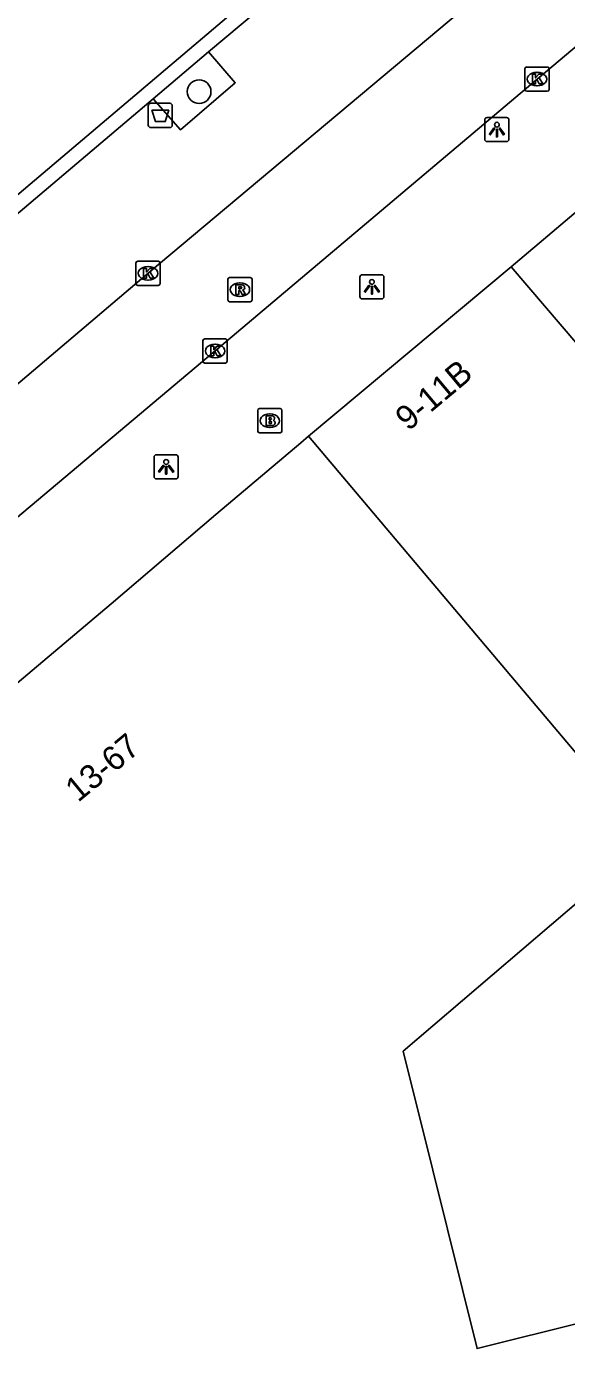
# Model space of a CAD drawing. Extents: x 161087 to 161922, y 382574 to 383873.
# Drawn here: x 161714.2 to 161736.5, y 382865.8 to 382920.4 of the extents above; entities that cross this region are included whole.
import ezdxf

# ---------------------------------------------------------------- set-up
doc = ezdxf.new("R2010")
doc.units = 0
for name, color, linetype in [('IMGEO_Afvalbak', 7, 'Continuous'), ('IMGEO_Boom', 7, 'Continuous'), ('IMGEO_Brandkraan', 7, 'Continuous'), ('IMGEO_Fietspad_gesloten', 7, 'Continuous'), ('IMGEO_Kolk', 7, 'Continuous'), ('IMGEO_Lichtpunt', 7, 'Continuous'), ('IMGEO_Muur', 7, 'Continuous'), ('IMGEO_Pand', 7, 'Continuous'), ('IMGEO_Pand_nummerreeks', 7, 'Continuous'), ('IMGEO_Rioolput', 7, 'Continuous'), ('IMGEO_Voetpad_open', 7, 'Continuous')]:
    doc.layers.add(name, color=color, linetype=linetype)

msp = doc.modelspace()

# ---------------------------------------------------------------- linework, layer by layer
at = {"layer": 'IMGEO_Afvalbak'}
for p, q in [((161719.293, 382917.203), (161720.083, 382917.203)), ((161720.083, 382917.203), (161719.293, 382917.203)), ((161719.193, 382916.303), (161719.193, 382917.103)), ((161719.193, 382917.103), (161719.193, 382916.303)), ((161720.183, 382917.103), (161720.183, 382916.303)), ((161720.183, 382916.303), (161720.183, 382917.103)), ((161720.083, 382916.203), (161719.293, 382916.203)), ((161719.293, 382916.203), (161720.083, 382916.203))]:
    msp.add_line(p, q, dxfattribs=at)
msp.add_lwpolyline([(161719.336, 382916.917), (161720.04, 382916.917), (161719.891, 382916.447), (161719.485, 382916.447), (161719.336, 382916.917)], dxfattribs=at)
for centre, start, end in [((161719.293, 382917.103), 90, 180), ((161719.293, 382917.103), 90, 180), ((161720.083, 382917.103), 0, 90), ((161720.083, 382917.103), 360, 90), ((161719.293, 382916.303), 180, 270), ((161719.293, 382916.303), 180, 270), ((161720.083, 382916.303), 270, 0), ((161720.083, 382916.303), 270, 0)]:
    msp.add_arc(centre, 0.1, start, end, dxfattribs=at)
at = {"layer": 'IMGEO_Boom'}
msp.add_circle((161721.292, 382917.685), 0.489, dxfattribs=at)
at = {"layer": 'IMGEO_Brandkraan'}
for p, q in [((161723.787, 382904.596), (161724.639, 382904.596)), ((161723.712, 382903.67), (161723.712, 382904.522)), ((161724.2, 382904.376), (161724.225, 382904.376)), ((161724.713, 382904.522), (161724.713, 382903.67)), ((161724.639, 382903.596), (161723.787, 382903.596)), ((161724.223, 382903.816), (161724.198, 382903.816))]:
    msp.add_line(p, q, dxfattribs=at)
for points in [[(161723.787, 382904.596), (161724.639, 382904.596)], [(161723.712, 382903.67), (161723.712, 382904.522)], [(161724.06, 382904.296), (161724.06, 382903.896), (161724.273, 382903.896)], [(161724.291, 382904.296), (161724.06, 382904.296)], [(161724.239, 382904.215), (161724.185, 382904.215), (161724.185, 382904.139)], [(161724.185, 382904.139), (161724.238, 382904.139)], [(161724.247, 382904.063), (161724.185, 382904.063), (161724.185, 382903.982)], [(161724.713, 382904.522), (161724.713, 382903.67)], [(161724.639, 382903.596), (161723.787, 382903.596)], [(161724.185, 382903.982), (161724.247, 382903.982)]]:
    msp.add_lwpolyline(points, dxfattribs=at)
for centre, radius, start, end in [((161723.789, 382904.52), 0.0765, 91.552, 178.448), ((161723.789, 382904.52), 0.0765, 91.552, 178.448), ((161724.637, 382904.52), 0.0765, 1.552, 88.448), ((161724.637, 382904.52), 0.0765, 1.552, 88.448), ((161724.24, 382904.177), 0.0379, 267.8285, 90.9355), ((161724.248, 382904.022), 0.0404, 269.8759, 90.5077), ((161724.295, 382904.151), 0.145, 59.4692, 91.5367), ((161724.32, 382904.198), 0.0922, 285.5137, 58.1501), ((161724.325, 382904.006), 0.105, 301.3115, 78.989), ((161723.789, 382903.672), 0.0765, 181.552, 268.448), ((161723.789, 382903.672), 0.0765, 181.552, 268.448), ((161724.279, 382904.147), 0.251, 268.6676, 293.5347), ((161724.637, 382903.672), 0.0765, 271.552, 358.448), ((161724.637, 382903.672), 0.0765, 271.552, 358.448)]:
    msp.add_arc(centre, radius, start, end, dxfattribs=at)
for centre, major_axis, ratio, start_param, end_param in [((161724.199, 382904.096), (-0.387, 0.002), 0.722429, 4.712389, 7.853982), ((161724.224, 382904.096), (-0.39, 0.002), 0.717154, 1.570796, 4.712389)]:
    msp.add_ellipse(centre, major_axis=major_axis, ratio=ratio, start_param=start_param, end_param=end_param, dxfattribs=at)
at = {"layer": 'IMGEO_Fietspad_gesloten'}
for points in [[(161738.884, 382926.708), (161732.555, 382921.395), (161719.18, 382910.184), (161712.974, 382904.937)], [(161699.217, 382887.862), (161707.791, 382895.076), (161721.95, 382906.976), (161735.249, 382918.203), (161742.366, 382924.182)]]:
    msp.add_lwpolyline(points, dxfattribs=at)
at = {"layer": 'IMGEO_Kolk'}
for p, q in [((161734.748, 382917.777), (161734.748, 382918.629)), ((161734.823, 382918.703), (161735.675, 382918.703)), ((161735.236, 382918.483), (161735.261, 382918.483)), ((161735.749, 382918.629), (161735.749, 382917.777)), ((161735.675, 382917.703), (161734.823, 382917.703)), ((161735.259, 382917.923), (161735.234, 382917.923)), ((161718.679, 382909.758), (161718.679, 382910.61)), ((161718.754, 382910.684), (161719.606, 382910.684)), ((161719.68, 382910.61), (161719.68, 382909.758)), ((161719.167, 382910.464), (161719.192, 382910.464)), ((161719.606, 382909.684), (161718.754, 382909.684)), ((161719.19, 382909.904), (161719.165, 382909.904)), ((161721.449, 382906.55), (161721.449, 382907.402)), ((161721.524, 382907.476), (161722.376, 382907.476)), ((161722.45, 382907.402), (161722.45, 382906.55)), ((161721.937, 382907.256), (161721.962, 382907.256)), ((161722.376, 382906.476), (161721.524, 382906.476)), ((161721.96, 382906.696), (161721.935, 382906.696))]:
    msp.add_line(p, q, dxfattribs=at)
for points in [[(161734.748, 382917.777), (161734.748, 382918.629)], [(161734.823, 382918.703), (161735.675, 382918.703)], [(161735.069, 382918.403), (161735.192, 382918.403), (161735.192, 382918.252), (161735.322, 382918.403), (161735.486, 382918.403), (161735.34, 382918.252), (161735.493, 382918.003), (161735.341, 382918.003), (161735.256, 382918.167), (161735.192, 382918.1), (161735.192, 382918.003), (161735.069, 382918.003), (161735.069, 382918.403)], [(161735.749, 382918.629), (161735.749, 382917.777)], [(161735.675, 382917.703), (161734.823, 382917.703)], [(161718.679, 382909.758), (161718.679, 382910.61)], [(161718.754, 382910.684), (161719.606, 382910.684)], [(161719.68, 382910.61), (161719.68, 382909.758)], [(161719, 382910.384), (161719.123, 382910.384), (161719.123, 382910.233), (161719.253, 382910.384), (161719.417, 382910.384), (161719.271, 382910.233), (161719.424, 382909.984), (161719.272, 382909.984), (161719.187, 382910.148), (161719.123, 382910.081), (161719.123, 382909.984), (161719, 382909.984), (161719, 382910.384)], [(161719.606, 382909.684), (161718.754, 382909.684)], [(161721.449, 382906.55), (161721.449, 382907.402)], [(161721.524, 382907.476), (161722.376, 382907.476)], [(161722.45, 382907.402), (161722.45, 382906.55)], [(161721.77, 382907.176), (161721.893, 382907.176), (161721.893, 382907.025), (161722.023, 382907.176), (161722.187, 382907.176), (161722.041, 382907.025), (161722.194, 382906.776), (161722.042, 382906.776), (161721.957, 382906.94), (161721.893, 382906.873), (161721.893, 382906.776), (161721.77, 382906.776), (161721.77, 382907.176)], [(161722.376, 382906.476), (161721.524, 382906.476)]]:
    msp.add_lwpolyline(points, dxfattribs=at)
for centre, start, end in [((161734.825, 382918.627), 91.552, 178.448), ((161734.825, 382918.627), 91.552, 178.448), ((161735.673, 382918.627), 1.552, 88.448), ((161735.673, 382918.627), 1.552, 88.448), ((161734.825, 382917.779), 181.552, 268.448), ((161734.825, 382917.779), 181.552, 268.448), ((161735.673, 382917.779), 271.552, 358.448), ((161735.673, 382917.779), 271.552, 358.448), ((161718.756, 382910.608), 91.552, 178.448), ((161718.756, 382910.608), 91.552, 178.448), ((161719.604, 382910.608), 1.552, 88.448), ((161719.604, 382910.608), 1.552, 88.448), ((161718.756, 382909.76), 181.552, 268.448), ((161718.756, 382909.76), 181.552, 268.448), ((161719.604, 382909.76), 271.552, 358.448), ((161719.604, 382909.76), 271.552, 358.448), ((161721.526, 382907.4), 91.552, 178.448), ((161721.526, 382907.4), 91.552, 178.448), ((161722.374, 382907.4), 1.552, 88.448), ((161722.374, 382907.4), 1.552, 88.448), ((161721.526, 382906.552), 181.552, 268.448), ((161721.526, 382906.552), 181.552, 268.448), ((161722.374, 382906.552), 271.552, 358.448), ((161722.374, 382906.552), 271.552, 358.448)]:
    msp.add_arc(centre, 0.0765, start, end, dxfattribs=at)
for centre, major_axis, ratio, start_param, end_param in [((161735.235, 382918.203), (-0.387, 0.002), 0.722429, 4.712389, 7.853982), ((161735.26, 382918.203), (-0.39, 0.002), 0.717154, 1.570796, 4.712389), ((161719.166, 382910.184), (-0.387, 0.002), 0.722429, 4.712389, 7.853982), ((161719.191, 382910.184), (-0.39, 0.002), 0.717154, 1.570796, 4.712389), ((161721.936, 382906.976), (-0.387, 0.002), 0.722429, 4.712389, 7.853982), ((161721.961, 382906.976), (-0.39, 0.002), 0.717154, 1.570796, 4.712389)]:
    msp.add_ellipse(centre, major_axis=major_axis, ratio=ratio, start_param=start_param, end_param=end_param, dxfattribs=at)
at = {"layer": 'IMGEO_Lichtpunt'}
for p, q in [((161733.995, 382916.617), (161733.187, 382916.617)), ((161733.995, 382916.617), (161733.187, 382916.617)), ((161733.093, 382916.522), (161733.093, 382915.715)), ((161733.093, 382916.522), (161733.093, 382915.715)), ((161734.089, 382915.715), (161734.089, 382916.522)), ((161734.089, 382915.715), (161734.089, 382916.522)), ((161733.187, 382915.621), (161733.995, 382915.621)), ((161733.187, 382915.621), (161733.995, 382915.621)), ((161727.93, 382910.03), (161727.93, 382909.223)), ((161727.93, 382910.03), (161727.93, 382909.223)), ((161728.832, 382910.125), (161728.024, 382910.125)), ((161728.832, 382910.125), (161728.024, 382910.125)), ((161728.926, 382909.223), (161728.926, 382910.03)), ((161728.926, 382909.223), (161728.926, 382910.03)), ((161728.024, 382909.129), (161728.832, 382909.129)), ((161728.024, 382909.129), (161728.832, 382909.129)), ((161719.429, 382902.596), (161719.429, 382901.789)), ((161719.429, 382902.596), (161719.429, 382901.789)), ((161720.331, 382902.691), (161719.523, 382902.691)), ((161720.331, 382902.691), (161719.523, 382902.691)), ((161720.425, 382901.789), (161720.425, 382902.596)), ((161720.425, 382901.789), (161720.425, 382902.596)), ((161719.523, 382901.695), (161720.331, 382901.695)), ((161719.523, 382901.695), (161720.331, 382901.695))]:
    msp.add_line(p, q, dxfattribs=at)
for points in [[(161733.467, 382916.186), (161733.506, 382916.158), (161733.318, 382915.896), (161733.28, 382915.923), (161733.467, 382916.186)], [(161733.569, 382916.138), (161733.616, 382916.138), (161733.616, 382915.816), (161733.569, 382915.816), (161733.569, 382916.138)], [(161733.679, 382916.158), (161733.717, 382916.185), (161733.904, 382915.923), (161733.865, 382915.895), (161733.679, 382916.158)], [(161728.304, 382909.694), (161728.343, 382909.666), (161728.155, 382909.404), (161728.117, 382909.431), (161728.304, 382909.694)], [(161728.406, 382909.646), (161728.453, 382909.646), (161728.453, 382909.324), (161728.406, 382909.324), (161728.406, 382909.646)], [(161728.516, 382909.666), (161728.554, 382909.693), (161728.741, 382909.431), (161728.702, 382909.403), (161728.516, 382909.666)], [(161719.803, 382902.26), (161719.842, 382902.232), (161719.654, 382901.97), (161719.616, 382901.997), (161719.803, 382902.26)], [(161719.905, 382902.212), (161719.952, 382902.212), (161719.952, 382901.89), (161719.905, 382901.89), (161719.905, 382902.212)], [(161720.015, 382902.232), (161720.053, 382902.259), (161720.24, 382901.997), (161720.201, 382901.969), (161720.015, 382902.232)]]:
    msp.add_lwpolyline(points, dxfattribs=at)
for centre in [(161733.592, 382916.32), (161728.429, 382909.828), (161719.928, 382902.394)]:
    msp.add_circle(centre, 0.0994, dxfattribs=at)
for centre, start, end in [((161733.187, 382916.522), 90, 180), ((161733.187, 382916.522), 90, 180), ((161733.995, 382916.522), 0, 90), ((161733.995, 382916.522), 0, 90), ((161733.187, 382915.715), 180, 270), ((161733.187, 382915.715), 180, 270), ((161733.995, 382915.715), 270, 0), ((161733.995, 382915.715), 270, 360), ((161728.024, 382910.03), 90, 180), ((161728.024, 382910.03), 90, 180), ((161728.832, 382910.03), 0, 90), ((161728.832, 382910.03), 0, 90), ((161728.024, 382909.223), 180, 270), ((161728.024, 382909.223), 180, 270), ((161728.832, 382909.223), 270, 0), ((161728.832, 382909.223), 270, 360), ((161719.523, 382902.596), 90, 180), ((161719.523, 382902.596), 90, 180), ((161720.331, 382902.596), 0, 90), ((161720.331, 382902.596), 0, 90), ((161719.523, 382901.789), 180, 270), ((161719.523, 382901.789), 180, 270), ((161720.331, 382901.789), 270, 0), ((161720.331, 382901.789), 270, 360)]:
    msp.add_arc(centre, 0.0946, start, end, dxfattribs=at)
at = {"layer": 'IMGEO_Muur'}
for points in [[(161692.813, 382901.743), (161694.905, 382897.444), (161724.049, 382922.13), (161735.799, 382926.263), (161738.292, 382928.48), (161779.031, 383002.768), (161780.109, 383012.719)], [(161780.109, 383012.719), (161780.48, 383012.423), (161779.559, 383002.535), (161764.889, 382975.647), (161749.772, 382948.32), (161739.114, 382928.366), (161739.061, 382928.267), (161736.217, 382925.716), (161724.38, 382921.606), (161721.683, 382919.323)], [(161721.683, 382919.323), (161719.394, 382917.386)], [(161719.394, 382917.386), (161698.579, 382899.768)]]:
    msp.add_lwpolyline(points, dxfattribs=at)
at = {"layer": 'IMGEO_Pand'}
for points in [[(161743.372, 382917.1), (161742.833, 382917.756), (161734.176, 382910.454)], [(161734.176, 382910.454), (161725.815, 382903.455)], [(161734.176, 382910.454), (161749.325, 382892.73)], [(161725.815, 382903.455), (161725.492, 382903.185), (161721.975, 382900.229), (161717.655, 382896.535), (161713.332, 382892.892), (161709.261, 382889.479), (161705.26, 382886.107)], [(161738.945, 382887.9), (161725.815, 382903.455)], [(161749.174, 382875.709), (161748.44, 382875.084), (161747.665, 382874.425), (161738.295, 382885.385), (161729.72, 382878.055), (161730.941, 382873.149), (161732.776, 382865.78), (161746.142, 382869.108), (161747.475, 382869.44), (161747.678, 382868.621), (161748.185, 382866.575), (161750.33, 382866.789)]]:
    msp.add_lwpolyline(points, dxfattribs=at)
at = {"layer": 'IMGEO_Rioolput'}
for p, q in [((161722.477, 382909.084), (161722.477, 382909.936)), ((161722.552, 382910.01), (161723.404, 382910.01)), ((161722.965, 382909.79), (161722.99, 382909.79)), ((161723.478, 382909.936), (161723.478, 382909.084)), ((161723.404, 382909.01), (161722.552, 382909.01)), ((161722.988, 382909.23), (161722.963, 382909.23))]:
    msp.add_line(p, q, dxfattribs=at)
for points in [[(161722.477, 382909.084), (161722.477, 382909.936)], [(161722.552, 382910.01), (161723.404, 382910.01)], [(161723.066, 382909.708), (161722.814, 382909.71), (161722.814, 382909.31)], [(161722.992, 382909.629), (161722.938, 382909.629), (161722.938, 382909.548)], [(161722.938, 382909.548), (161722.99, 382909.548)], [(161723.478, 382909.936), (161723.478, 382909.084)], [(161723.404, 382909.01), (161722.552, 382909.01)], [(161722.814, 382909.31), (161722.938, 382909.31), (161722.938, 382909.472), (161722.949, 382909.472)], [(161722.996, 382909.443), (161723.067, 382909.31), (161723.207, 382909.31), (161723.142, 382909.436)]]:
    msp.add_lwpolyline(points, dxfattribs=at)
for centre, radius, start, end in [((161722.554, 382909.934), 0.0765, 91.552, 178.448), ((161722.554, 382909.934), 0.0765, 91.552, 178.448), ((161722.974, 382909.737), 0.19, 274.7715, 282.9687), ((161722.998, 382909.533), 0.0964, 77.0061, 93.1865), ((161723.012, 382909.59), 0.0378, 276.6634, 79.6772), ((161723.065, 382909.598), 0.109, 350.3612, 89.416), ((161723.063, 382909.598), 0.112, 277.5842, 350.9817), ((161723.047, 382909.383), 0.108, 29.5134, 73.7905), ((161723.402, 382909.934), 0.0765, 1.552, 88.448), ((161723.402, 382909.934), 0.0765, 1.552, 88.448), ((161722.554, 382909.086), 0.0765, 181.552, 268.448), ((161722.554, 382909.086), 0.0765, 181.552, 268.448), ((161722.948, 382909.419), 0.0533, 26.0293, 88.6989), ((161723.402, 382909.086), 0.0765, 271.552, 358.448), ((161723.402, 382909.086), 0.0765, 271.552, 358.448)]:
    msp.add_arc(centre, radius, start, end, dxfattribs=at)
for centre, major_axis, ratio, start_param, end_param in [((161722.964, 382909.51), (-0.387, 0.002), 0.722429, 4.712389, 7.853982), ((161722.989, 382909.51), (-0.39, 0.002), 0.717154, 1.570796, 4.712389)]:
    msp.add_ellipse(centre, major_axis=major_axis, ratio=ratio, start_param=start_param, end_param=end_param, dxfattribs=at)
at = {"layer": 'IMGEO_Voetpad_open'}
msp.add_lwpolyline([(161719.394, 382917.386), (161720.52, 382916.114), (161722.786, 382918.055), (161721.683, 382919.323)], dxfattribs=at)

# ---------------------------------------------------------------- texts
at = {"layer": 'IMGEO_Pand_nummerreeks'}
for s, rotation, p in [('9-11B', 39.9352, (161729.93, 382903.639)), ('13-67', 39.4868, (161716.29, 382888.31))]:
    msp.add_text(s, height=1, rotation=rotation, dxfattribs=at).set_placement(p)

doc.saveas('drawing.dxf')
